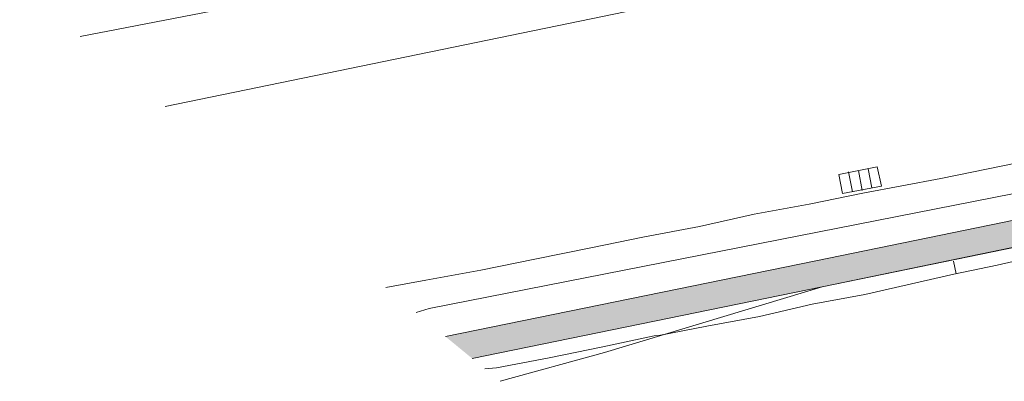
# Model space of a CAD drawing. Header units: metres. Extents: x -740 to 758, y -633 to 854.
# Tile 305 of 656: x 56 to 81, y -605 to -596. Entities that reach past the tile are written whole.
import ezdxf

# ---------------------------------------------------------------- set-up
doc = ezdxf.new("R2010")
doc.units = ezdxf.units.M
doc.header["$MEASUREMENT"] = 0
for name, color, linetype in [('Gas.LOVION', 7, 'Continuous'), ('Gis.LOVION', 7, 'Continuous'), ('Grundkarte.LOVION', 7, 'Continuous'), ('Telko.LOVION', 7, 'Continuous')]:
    doc.layers.add(name, color=color, linetype=linetype)

msp = doc.modelspace()

# ---------------------------------------------------------------- hatches: boundary and pattern name
at = {"layer": 'Grundkarte.LOVION', "linetype": 'Continuous', "lineweight": 18}
msp.add_hatch(color=254, dxfattribs=at).paths.add_polyline_path([(66.554, -604.229), (67.229, -604.784), (76.096, -602.971), (90.611, -599.986), (149.678, -587.738), (168.102, -584.518), (168.362, -584.463), (177.806, -582.801), (177.684, -582.162), (168.241, -583.824), (167.98, -583.879), (149.557, -587.099), (90.458, -599.321), (75.942, -602.307)])

# ---------------------------------------------------------------- linework, layer by layer
at = {"layer": 'Gas.LOVION', "color": 1, "linetype": 'Continuous', "lineweight": 18}
msp.add_lwpolyline([(57.298, -596.622), (61.809, -595.753), (73.642, -593.443), (80.001, -592.127), (81.894, -593.656), (82.538, -593.593), (85.307, -593.041), (91.871, -591.705), (92.917, -595.608), (93.759, -595.599)], dxfattribs=at)
at = {"layer": 'Gis.LOVION', "color": 44, "linetype": 'Continuous', "lineweight": 18}
msp.add_lwpolyline([(76.617, -600.6), (77.604, -600.415), (77.497, -599.923), (76.526, -600.121)], close=True, dxfattribs=at)
for points in [[(76.865, -600.561), (76.771, -600.053)], [(77.112, -600.522), (77.018, -600.014)], [(77.357, -600.454), (77.266, -599.975)]]:
    msp.add_lwpolyline(points, dxfattribs=at)
at = {"layer": 'Grundkarte.LOVION', "color": 8, "linetype": 'Continuous', "lineweight": 18}
for points in [[(51.513, -591.868), (57.018, -590.738), (67.821, -588.47), (70.948, -587.81), (79.842, -585.965), (87.953, -584.285), (89.206, -592.261), (59.451, -598.392), (89.206, -592.261), (147.98, -580.042), (221.144, -565.973), (237.683, -564.326)], [(59.451, -598.392), (89.206, -592.261), (147.98, -580.042), (221.144, -565.973), (237.683, -564.326)], [(229.811, -573.903), (222.115, -574.685), (216.018, -575.813), (177.783, -582.566), (177.806, -582.801), (168.362, -584.463), (149.678, -587.738), (76.096, -602.971), (67.229, -604.784)], [(51.513, -591.868), (57.018, -590.738), (67.821, -588.47), (70.948, -587.81), (79.842, -585.965), (87.953, -584.285), (89.206, -592.261), (59.451, -598.392)], [(149.678, -587.738), (76.096, -602.971), (67.229, -604.784), (76.096, -602.971), (149.678, -587.738)], [(65.043, -602.988), (66.059, -602.8), (67.453, -602.545), (68.815, -602.264), (70.235, -601.978), (71.597, -601.697), (72.991, -601.442), (74.379, -601.129), (75.772, -600.875), (77.134, -600.594), (79.108, -600.224), (82.991, -599.43)], [(89.261, -600.384), (88.394, -600.587), (87.267, -600.845), (86.171, -601.129), (80.534, -602.419), (79.433, -602.645), (77.178, -603.161), (75.843, -603.41), (74.513, -603.717), (73.178, -603.966), (71.96, -604.203), (71.843, -604.215), (70.54, -604.49), (69.178, -604.771), (67.843, -605.02), (67.55, -605.048)], [(79.431, -602.32), (79.492, -602.639)]]:
    msp.add_lwpolyline(points, dxfattribs=at)
at = {"layer": 'Grundkarte.LOVION', "color": 7, "linetype": 'Continuous', "lineweight": 13}
msp.add_lwpolyline([(66.554, -604.229), (75.942, -602.307), (90.458, -599.321), (149.557, -587.099), (167.98, -583.879), (168.241, -583.824), (177.684, -582.162), (177.806, -582.801), (168.362, -584.463), (168.102, -584.518), (149.678, -587.738), (90.611, -599.986), (76.096, -602.971), (67.229, -604.784)], dxfattribs=at)
at = {"layer": 'Grundkarte.LOVION', "color": 132, "linetype": 'Continuous', "lineweight": 18}
msp.add_lwpolyline([(67.936, -605.365), (70.583, -604.633), (76.096, -602.971), (149.678, -587.738)], dxfattribs=at)
at = {"layer": 'Telko.LOVION', "color": 1, "linetype": 'Continuous', "lineweight": 18}
msp.add_lwpolyline([(65.815, -603.622), (66.144, -603.516), (85.863, -599.637), (94.796, -597.744), (107.928, -594.967), (114.657, -593.659), (115.149, -593.552), (115.644, -593.474), (130.813, -590.676), (131.525, -590.399), (132.273, -590.341), (150.633, -586.773), (168.824, -582.984), (176.268, -581.429), (200.023, -576.668), (200.752, -576.567), (201.484, -576.496), (213.451, -574.35), (231.52, -571.726), (231.637, -571.715)], dxfattribs=at)

doc.saveas('drawing.dxf')
